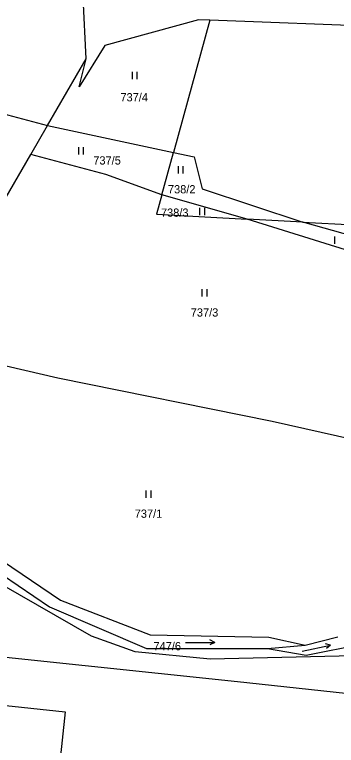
# Model space of a CAD drawing. Extents: x -756746 to -753363, y -1166406 to -1161727.
# Drawn here: x -755596.6 to -755530.1, y -1162999 to -1162848.3 of the extents above; entities that cross this region are included whole.
import ezdxf

# ---------------------------------------------------------------- set-up
doc = ezdxf.new("R2010")
doc.units = 0
for name, color, linetype in [('Hranice parcel', 7, 'Continuous'), ('Parcelní čísla', 7, 'Continuous'), ('Značky kultur', 7, 'Continuous')]:
    doc.layers.add(name, color=color, linetype=linetype)

msp = doc.modelspace()

# ---------------------------------------------------------------- linework, layer by layer
at = {"layer": 'Hranice parcel'}
for p, q in [((-755581.78, -1162857.37), (-755585.27, -1162787.23)), ((-755556.25, -1162849.44), (-755563.74, -1162876.7)), ((-755589.75, -1162871.13), (-755581.78, -1162857.37)), ((-755624.81, -1162861.96), (-755589.75, -1162871.13)), ((-755593.22, -1162877.11), (-755589.75, -1162871.13)), ((-755589.75, -1162871.13), (-755563.74, -1162876.7)), ((-755616.11, -1162916.63), (-755593.22, -1162877.11)), ((-755566.15, -1162885.45), (-755563.74, -1162876.7)), ((-755563.74, -1162876.7), (-755559.45, -1162877.62)), ((-755559.45, -1162877.62), (-755557.84, -1162884.19)), ((-755548.56, -1162890.44), (-755566.15, -1162885.45)), ((-755557.84, -1162884.19), (-755537.03, -1162891.07)), ((-755537.03, -1162891.07), (-755548.56, -1162890.44)), ((-755537.03, -1162891.07), (-755493.49, -1162893.45)), ((-755497.39, -1162902.39), (-755537.03, -1162891.07)), ((-755513.36, -1162938.97), (-755543.36, -1162932.18)), ((-755536.57, -1162978.29), (-755529.79, -1162976.61)), ((-755544.32, -1162978.99), (-755536.57, -1162978.29))]:
    msp.add_line(p, q, dxfattribs=at)
for points in [[(-755556.25, -1162849.44), (-755558.56, -1162849.35), (-755577.94, -1162854.62), (-755583.25, -1162863.16), (-755581.78, -1162857.37)], [(-755474.52, -1162854.76), (-755520.27, -1162850.77), (-755556.25, -1162849.44)], [(-755566.15, -1162885.45), (-755577.69, -1162881.29), (-755593.22, -1162877.11)], [(-755566.15, -1162885.45), (-755567.24, -1162889.42), (-755548.56, -1162890.44)], [(-755498.93, -1162905.92), (-755512.1, -1162901.8), (-755548.56, -1162890.44)], [(-755543.36, -1162932.18), (-755587.61, -1162923.23), (-755615.85, -1162916.7)], [(-755626.81, -1162947.36), (-755611.1, -1162952.83), (-755587.09, -1162969.03), (-755568.58, -1162976.21), (-755544.07, -1162976.67), (-755536.57, -1162978.29)], [(-755485.22, -1162979.54), (-755556.15, -1162981.23), (-755571.68, -1162979.7), (-755580.68, -1162976.44), (-755622.08, -1162952.78), (-755653.4, -1162957.12)], [(-755599.04, -1162963.8), (-755589.34, -1162970.42), (-755569.33, -1162978.99), (-755544.32, -1162978.99)], [(-755651.93, -1162985.06), (-755650.92, -1162975.54), (-755646.36, -1162976.02), (-755646.24, -1162975.76), (-755550.55, -1162985.79), (-755485.58, -1162992.85)], [(-755544.32, -1162978.99), (-755536.32, -1162980.38), (-755524.56, -1162978.06), (-755513.31, -1162978.29), (-755501.8, -1162975.05)], [(-755651.93, -1162985.06), (-755586.13, -1162992.04), (-755591.13, -1163039.43)]]:
    msp.add_lwpolyline(points, dxfattribs=at)
at = {"layer": 'Značky kultur'}
for p, q in [((-755572.24, -1162861.59), (-755572.24, -1162860.09)), ((-755571.24, -1162861.59), (-755571.24, -1162860.09)), ((-755583.31, -1162877.1), (-755583.31, -1162875.6)), ((-755582.31, -1162877.1), (-755582.31, -1162875.6)), ((-755562.73, -1162881.02), (-755562.73, -1162879.52)), ((-755561.73, -1162881.02), (-755561.73, -1162879.52)), ((-755558.3, -1162889.64), (-755558.3, -1162888.14)), ((-755557.3, -1162889.64), (-755557.3, -1162888.14)), ((-755530.42, -1162895.57), (-755530.42, -1162894.07)), ((-755557.82, -1162906.41), (-755557.82, -1162904.91)), ((-755556.82, -1162906.41), (-755556.82, -1162904.91)), ((-755569.36, -1162947.95), (-755569.36, -1162946.45)), ((-755568.36, -1162947.95), (-755568.36, -1162946.45)), ((-755555.23, -1162977.75), (-755556.21, -1162977.25)), ((-755561.23, -1162977.75), (-755555.23, -1162977.75)), ((-755555.23, -1162977.75), (-755556.21, -1162978.25)), ((-755537.17, -1162979.56), (-755531.3, -1162978.31)), ((-755531.3, -1162978.31), (-755532.36, -1162978.02)), ((-755531.3, -1162978.31), (-755532.15, -1162979.01))]:
    msp.add_line(p, q, dxfattribs=at)

# ---------------------------------------------------------------- texts
at = {"layer": 'Parcelní čísla'}
for s, p in [('737/4', (-755574.7, -1162866.18)), ('737/5', (-755580.3, -1162879.2)), ('738/2', (-755564.89, -1162885.15)), ('738/3', (-755566.33, -1162889.97)), ('737/3', (-755560.18, -1162910.56)), ('737/1', (-755571.75, -1162952.05)), ('747/6', (-755567.88, -1162979.38))]:
    msp.add_text(s, height=1.7, dxfattribs=at).set_placement(p)

doc.saveas('drawing.dxf')
